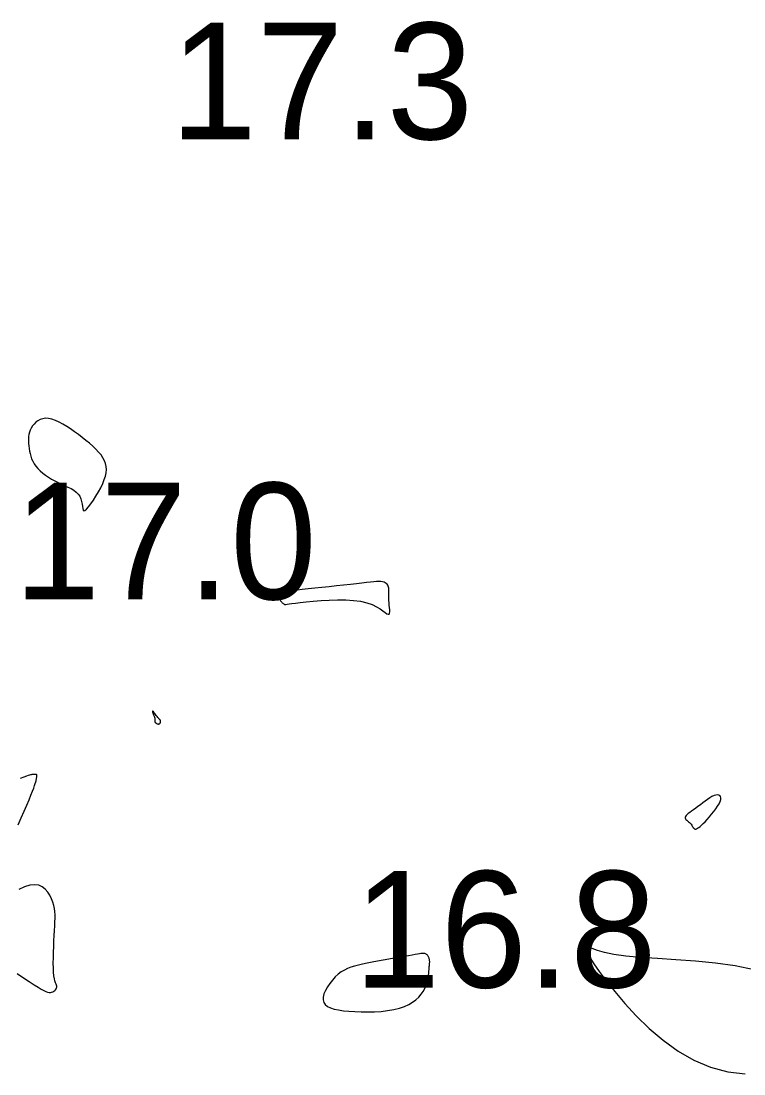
# Model space of a CAD drawing. Extents: x 3040093 to 3056816, y 408076 to 509144.
# Drawn here: x 3046580.35 to 3046611.41, y 434975.09 to 435020.29 of the extents above; entities that cross this region are included whole.
import ezdxf

# ---------------------------------------------------------------- set-up
doc = ezdxf.new("R2010")
doc.units = 0
doc.layers.add('V-CHAN-CONT-EL17', color=7, linetype='Continuous')
doc.layers.add('V-TOPO-SOUN-0610', color=7, linetype='Continuous')

msp = doc.modelspace()

# ---------------------------------------------------------------- linework, layer by layer
at = {"layer": 'V-CHAN-CONT-EL17'}
for points in [[(3046580.697, 435001.944), (3046580.715, 435001.835), (3046580.738, 435001.725), (3046580.768, 435001.614), (3046580.807, 435001.504), (3046580.856, 435001.395), (3046580.917, 435001.287), (3046580.99, 435001.182), (3046581.077, 435001.079), (3046581.176, 435000.981), (3046581.286, 435000.886), (3046581.406, 435000.795), (3046581.533, 435000.708), (3046581.667, 435000.626), (3046581.805, 435000.549), (3046581.947, 435000.477), (3046582.09, 435000.411), (3046582.231, 435000.347), (3046582.368, 435000.284), (3046582.498, 435000.219), (3046582.617, 435000.15), (3046582.722, 435000.074), (3046582.81, 434999.989), (3046582.879, 434999.893), (3046582.926, 434999.784), (3046582.956, 434999.668), (3046582.975, 434999.555), (3046582.988, 434999.451), (3046583.001, 434999.363), (3046583.02, 434999.301), (3046583.051, 434999.272), (3046583.098, 434999.283), (3046583.167, 434999.34), (3046583.254, 434999.437), (3046583.353, 434999.567), (3046583.46, 434999.722), (3046583.57, 434999.895), (3046583.676, 435000.077), (3046583.774, 435000.261), (3046583.86, 435000.439), (3046583.927, 435000.605), (3046583.977, 435000.759), (3046584.007, 435000.903), (3046584.019, 435001.04), (3046584.011, 435001.17), (3046583.984, 435001.295), (3046583.938, 435001.419), (3046583.872, 435001.541), (3046583.787, 435001.665), (3046583.684, 435001.79), (3046583.566, 435001.915), (3046583.434, 435002.041), (3046583.29, 435002.166), (3046583.138, 435002.292), (3046582.979, 435002.417), (3046582.815, 435002.541), (3046582.648, 435002.663), (3046582.479, 435002.781), (3046582.312, 435002.892), (3046582.146, 435002.992), (3046581.984, 435003.08), (3046581.828, 435003.151), (3046581.678, 435003.203), (3046581.537, 435003.233), (3046581.406, 435003.239), (3046581.286, 435003.222), (3046581.176, 435003.186), (3046581.077, 435003.134), (3046580.988, 435003.068), (3046580.911, 435002.993), (3046580.845, 435002.909), (3046580.791, 435002.822), (3046580.748, 435002.732), (3046580.715, 435002.641), (3046580.692, 435002.548), (3046580.678, 435002.453), (3046580.671, 435002.356), (3046580.671, 435002.257), (3046580.675, 435002.155), (3046580.685, 435002.051)], [(3046591.502, 434995.399), (3046591.526, 434995.37), (3046591.55, 434995.343), (3046591.574, 434995.32), (3046591.596, 434995.299), (3046591.618, 434995.282), (3046591.638, 434995.268), (3046591.657, 434995.258), (3046591.674, 434995.252), (3046591.697, 434995.25), (3046591.732, 434995.252), (3046591.786, 434995.258), (3046591.868, 434995.268), (3046591.983, 434995.283), (3046592.14, 434995.303), (3046592.346, 434995.327), (3046592.604, 434995.356), (3046592.906, 434995.385), (3046593.239, 434995.412), (3046593.591, 434995.433), (3046593.949, 434995.445), (3046594.302, 434995.442), (3046594.637, 434995.423), (3046594.941, 434995.383), (3046595.206, 434995.32), (3046595.431, 434995.24), (3046595.62, 434995.151), (3046595.775, 434995.06), (3046595.9, 434994.974), (3046595.998, 434994.902), (3046596.073, 434994.85), (3046596.126, 434994.825), (3046596.161, 434994.834), (3046596.182, 434994.873), (3046596.191, 434994.936), (3046596.19, 434995.017), (3046596.183, 434995.111), (3046596.173, 434995.212), (3046596.162, 434995.315), (3046596.153, 434995.413), (3046596.148, 434995.503), (3046596.148, 434995.585), (3046596.15, 434995.658), (3046596.153, 434995.725), (3046596.156, 434995.786), (3046596.158, 434995.842), (3046596.158, 434995.895), (3046596.153, 434995.945), (3046596.144, 434995.993), (3046596.129, 434996.038), (3046596.107, 434996.081), (3046596.079, 434996.119), (3046596.043, 434996.153), (3046595.998, 434996.182), (3046595.945, 434996.205), (3046595.883, 434996.221), (3046595.811, 434996.23), (3046595.725, 434996.232), (3046595.623, 434996.227), (3046595.502, 434996.217), (3046595.358, 434996.202), (3046595.189, 434996.183), (3046594.991, 434996.16), (3046594.761, 434996.133), (3046594.498, 434996.104), (3046594.209, 434996.072), (3046593.903, 434996.04), (3046593.589, 434996.007), (3046593.275, 434995.974), (3046592.972, 434995.942), (3046592.688, 434995.912), (3046592.432, 434995.884), (3046592.21, 434995.859), (3046592.023, 434995.836), (3046591.867, 434995.815), (3046591.739, 434995.795), (3046591.637, 434995.774), (3046591.557, 434995.753), (3046591.497, 434995.729), (3046591.454, 434995.703), (3046591.426, 434995.674), (3046591.41, 434995.642), (3046591.404, 434995.607), (3046591.408, 434995.572), (3046591.419, 434995.535), (3046591.435, 434995.499), (3046591.456, 434995.464), (3046591.479, 434995.43)], [(3046586.246, 434990.114), (3046586.262, 434990.114), (3046586.276, 434990.116), (3046586.29, 434990.121), (3046586.302, 434990.128), (3046586.312, 434990.136), (3046586.322, 434990.147), (3046586.33, 434990.158), (3046586.336, 434990.171), (3046586.342, 434990.185), (3046586.345, 434990.199), (3046586.348, 434990.213), (3046586.349, 434990.227), (3046586.348, 434990.241), (3046586.346, 434990.253), (3046586.343, 434990.264), (3046586.338, 434990.274), (3046586.331, 434990.283), (3046586.321, 434990.293), (3046586.309, 434990.304), (3046586.294, 434990.319), (3046586.276, 434990.339), (3046586.254, 434990.364), (3046586.227, 434990.396), (3046586.196, 434990.436), (3046586.162, 434990.481), (3046586.128, 434990.527), (3046586.094, 434990.572), (3046586.063, 434990.612), (3046586.036, 434990.644), (3046586.015, 434990.665), (3046586.003, 434990.671), (3046585.999, 434990.66), (3046586.004, 434990.635), (3046586.015, 434990.598), (3046586.03, 434990.553), (3046586.047, 434990.504), (3046586.065, 434990.452), (3046586.081, 434990.403), (3046586.094, 434990.358), (3046586.102, 434990.32), (3046586.105, 434990.29), (3046586.106, 434990.265), (3046586.106, 434990.246), (3046586.104, 434990.23), (3046586.103, 434990.216), (3046586.104, 434990.204), (3046586.108, 434990.193), (3046586.116, 434990.181), (3046586.127, 434990.169), (3046586.141, 434990.158), (3046586.157, 434990.146), (3046586.174, 434990.136), (3046586.193, 434990.127), (3046586.211, 434990.12), (3046586.229, 434990.116)], [(3046609.139, 434985.807), (3046609.166, 434985.768), (3046609.189, 434985.73), (3046609.211, 434985.694), (3046609.232, 434985.662), (3046609.253, 434985.636), (3046609.277, 434985.617), (3046609.304, 434985.606), (3046609.336, 434985.605), (3046609.373, 434985.614), (3046609.416, 434985.635), (3046609.466, 434985.667), (3046609.522, 434985.711), (3046609.586, 434985.767), (3046609.658, 434985.837), (3046609.739, 434985.92), (3046609.828, 434986.016), (3046609.922, 434986.123), (3046610.017, 434986.237), (3046610.111, 434986.354), (3046610.198, 434986.472), (3046610.275, 434986.586), (3046610.338, 434986.693), (3046610.383, 434986.79), (3046610.408, 434986.874), (3046610.414, 434986.943), (3046610.401, 434986.998), (3046610.371, 434987.038), (3046610.327, 434987.062), (3046610.269, 434987.071), (3046610.2, 434987.063), (3046610.121, 434987.039), (3046610.034, 434986.998), (3046609.94, 434986.944), (3046609.841, 434986.878), (3046609.74, 434986.805), (3046609.637, 434986.727), (3046609.534, 434986.647), (3046609.433, 434986.569), (3046609.336, 434986.496), (3046609.245, 434986.43), (3046609.161, 434986.37), (3046609.084, 434986.317), (3046609.018, 434986.269), (3046608.962, 434986.225), (3046608.919, 434986.185), (3046608.89, 434986.148), (3046608.875, 434986.113), (3046608.876, 434986.08), (3046608.891, 434986.047), (3046608.917, 434986.015), (3046608.95, 434985.982), (3046608.989, 434985.95), (3046609.03, 434985.916), (3046609.07, 434985.882), (3046609.107, 434985.845)], [(3046596.819, 434977.984), (3046597.008, 434978.071), (3046597.174, 434978.17), (3046597.316, 434978.278), (3046597.438, 434978.393), (3046597.54, 434978.512), (3046597.625, 434978.634), (3046597.694, 434978.757), (3046597.748, 434978.878), (3046597.79, 434978.996), (3046597.821, 434979.11), (3046597.843, 434979.219), (3046597.858, 434979.322), (3046597.868, 434979.417), (3046597.874, 434979.503), (3046597.88, 434979.58), (3046597.885, 434979.646), (3046597.89, 434979.703), (3046597.895, 434979.752), (3046597.899, 434979.793), (3046597.903, 434979.83), (3046597.906, 434979.863), (3046597.907, 434979.892), (3046597.907, 434979.921), (3046597.904, 434979.95), (3046597.9, 434979.979), (3046597.894, 434980.007), (3046597.887, 434980.035), (3046597.878, 434980.063), (3046597.867, 434980.09), (3046597.855, 434980.115), (3046597.842, 434980.14), (3046597.828, 434980.164), (3046597.812, 434980.186), (3046597.794, 434980.206), (3046597.774, 434980.223), (3046597.752, 434980.239), (3046597.727, 434980.251), (3046597.698, 434980.26), (3046597.666, 434980.266), (3046597.63, 434980.268), (3046597.586, 434980.266), (3046597.532, 434980.261), (3046597.464, 434980.251), (3046597.38, 434980.236), (3046597.276, 434980.217), (3046597.148, 434980.194), (3046596.994, 434980.165), (3046596.811, 434980.132), (3046596.606, 434980.095), (3046596.382, 434980.054), (3046596.148, 434980.012), (3046595.909, 434979.968), (3046595.671, 434979.925), (3046595.44, 434979.882), (3046595.223, 434979.841), (3046595.025, 434979.802), (3046594.844, 434979.764), (3046594.677, 434979.722), (3046594.523, 434979.675), (3046594.379, 434979.619), (3046594.242, 434979.551), (3046594.11, 434979.469), (3046593.981, 434979.37), (3046593.852, 434979.253), (3046593.728, 434979.12), (3046593.613, 434978.976), (3046593.51, 434978.827), (3046593.426, 434978.677), (3046593.364, 434978.531), (3046593.329, 434978.392), (3046593.325, 434978.268), (3046593.355, 434978.16), (3046593.42, 434978.068), (3046593.517, 434977.992), (3046593.645, 434977.929), (3046593.802, 434977.878), (3046593.987, 434977.837), (3046594.198, 434977.806), (3046594.433, 434977.781), (3046594.691, 434977.764), (3046594.965, 434977.753), (3046595.249, 434977.751), (3046595.537, 434977.759), (3046595.823, 434977.778), (3046596.1, 434977.808), (3046596.363, 434977.852), (3046596.604, 434977.911)]]:
    msp.add_lwpolyline(points, close=True, dxfattribs=at)
for points in [[(3046580.223, 434985.782), (3046580.359, 434986.088), (3046580.484, 434986.371), (3046580.597, 434986.629), (3046580.696, 434986.859), (3046580.779, 434987.058), (3046580.845, 434987.224), (3046580.897, 434987.36), (3046580.936, 434987.47), (3046580.964, 434987.557), (3046580.983, 434987.625), (3046580.995, 434987.678), (3046581.003, 434987.719), (3046581.009, 434987.753), (3046581.014, 434987.781), (3046581.019, 434987.806), (3046581.023, 434987.827), (3046581.026, 434987.845), (3046581.029, 434987.86), (3046581.032, 434987.873), (3046581.034, 434987.885), (3046581.035, 434987.896), (3046581.036, 434987.905), (3046581.035, 434987.914), (3046581.033, 434987.921), (3046581.029, 434987.928), (3046581.023, 434987.935), (3046581.015, 434987.94), (3046581.003, 434987.944), (3046580.988, 434987.948), (3046580.969, 434987.95), (3046580.947, 434987.952), (3046580.922, 434987.953), (3046580.895, 434987.952), (3046580.867, 434987.951), (3046580.838, 434987.948), (3046580.809, 434987.944), (3046580.781, 434987.939), (3046580.752, 434987.933), (3046580.715, 434987.921), (3046580.662, 434987.903), (3046580.584, 434987.874), (3046580.472, 434987.832), (3046580.318, 434987.773)], [(3046580.181, 434979.407), (3046580.458, 434979.219), (3046580.704, 434979.054), (3046580.912, 434978.918), (3046581.082, 434978.81), (3046581.22, 434978.726), (3046581.332, 434978.666), (3046581.421, 434978.624), (3046581.495, 434978.6), (3046581.556, 434978.591), (3046581.611, 434978.592), (3046581.663, 434978.603), (3046581.713, 434978.621), (3046581.759, 434978.645), (3046581.799, 434978.675), (3046581.833, 434978.708), (3046581.86, 434978.744), (3046581.878, 434978.781), (3046581.887, 434978.819), (3046581.884, 434978.856), (3046581.873, 434978.897), (3046581.855, 434978.945), (3046581.834, 434979.005), (3046581.81, 434979.082), (3046581.786, 434979.179), (3046581.765, 434979.301), (3046581.749, 434979.453), (3046581.74, 434979.636), (3046581.737, 434979.846), (3046581.739, 434980.075), (3046581.745, 434980.316), (3046581.754, 434980.561), (3046581.766, 434980.804), (3046581.778, 434981.037), (3046581.79, 434981.253), (3046581.801, 434981.447), (3046581.809, 434981.62), (3046581.814, 434981.778), (3046581.812, 434981.923), (3046581.802, 434982.06), (3046581.784, 434982.194), (3046581.755, 434982.329), (3046581.714, 434982.468), (3046581.659, 434982.614), (3046581.588, 434982.76), (3046581.499, 434982.899), (3046581.391, 434983.022), (3046581.262, 434983.121), (3046581.11, 434983.188), (3046580.932, 434983.214), (3046580.728, 434983.193), (3046580.498, 434983.119), (3046580.25, 434983.006)], [(3046611.843, 434979.563), (3046611.03, 434979.729), (3046610.182, 434979.849), (3046609.326, 434979.933), (3046608.487, 434979.994), (3046607.692, 434980.041), (3046606.967, 434980.086), (3046606.338, 434980.141), (3046605.824, 434980.213), (3046605.419, 434980.299), (3046605.11, 434980.391), (3046604.883, 434980.481), (3046604.726, 434980.563), (3046604.624, 434980.628), (3046604.565, 434980.67), (3046604.535, 434980.682), (3046604.525, 434980.656), (3046604.539, 434980.588), (3046604.582, 434980.474), (3046604.662, 434980.311), (3046604.786, 434980.094), (3046604.961, 434979.821), (3046605.193, 434979.486), (3046605.49, 434979.086), (3046605.857, 434978.623), (3046606.29, 434978.113), (3046606.783, 434977.581), (3046607.332, 434977.048), (3046607.931, 434976.538), (3046608.575, 434976.074), (3046609.257, 434975.679), (3046609.974, 434975.375), (3046610.717, 434975.18), (3046611.465, 434975.09)]]:
    msp.add_lwpolyline(points, dxfattribs=at)

# ---------------------------------------------------------------- texts
at = {"layer": 'V-TOPO-SOUN-0610'}
for s, p in [('17.3 ', (3046586.763, 435015.22)), ('17.0 ', (3046580.043, 434995.47)), ('16.8 ', (3046594.643, 434978.8))]:
    msp.add_text(s, height=5, dxfattribs=at).set_placement(p)

doc.saveas('drawing.dxf')
